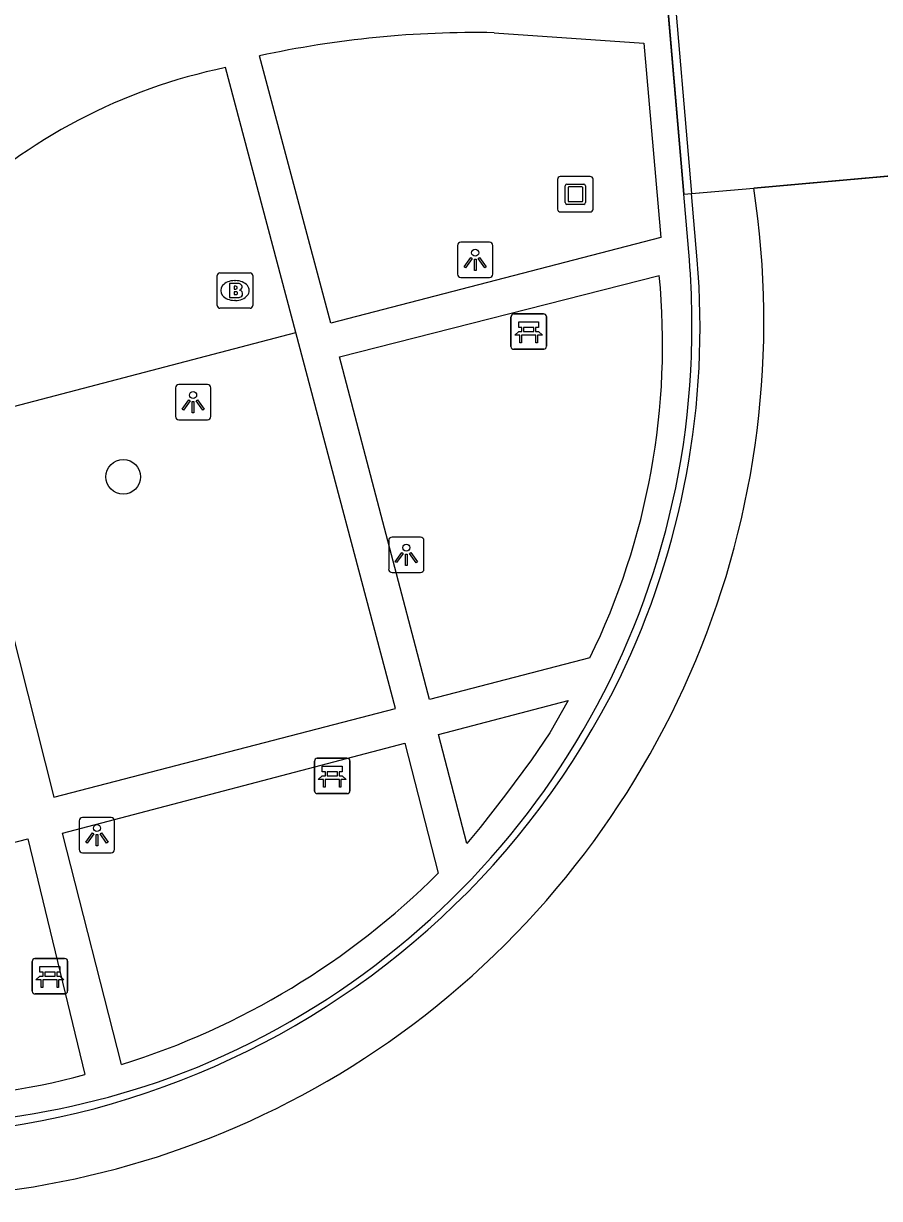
# Model space of a CAD drawing. Extents: x 161087 to 161922, y 382574 to 383873.
# Drawn here: x 161561.79 to 161585.97, y 383134.71 to 383167.9 of the extents above; entities that cross this region are included whole.
import ezdxf

# ---------------------------------------------------------------- set-up
doc = ezdxf.new("R2010")
doc.units = 0
for name, color, linetype in [('IMGEO_Bank', 7, 'Continuous'), ('IMGEO_Boom', 7, 'Continuous'), ('IMGEO_Brandkraan', 7, 'Continuous'), ('IMGEO_Groenvoorziening', 7, 'Continuous'), ('IMGEO_Kunstobject', 7, 'Continuous'), ('IMGEO_Lichtpunt', 7, 'Continuous'), ('IMGEO_Pand', 7, 'Continuous'), ('IMGEO_Pand_overbouw', 7, 'Continuous'), ('IMGEO_Voetpad_halfverhard', 7, 'Continuous'), ('IMGEO_Voetpad_open', 7, 'Continuous')]:
    doc.layers.add(name, color=color, linetype=linetype)

msp = doc.modelspace()

# ---------------------------------------------------------------- linework, layer by layer
at = {"layer": 'IMGEO_Bank'}
for p, q in [((161575.56, 383158.775), (161575.56, 383159.616)), ((161575.56, 383159.616), (161575.56, 383158.775)), ((161575.635, 383159.7), (161576.476, 383159.7)), ((161576.476, 383159.7), (161575.635, 383159.7)), ((161576.56, 383159.625), (161576.56, 383158.784)), ((161576.56, 383158.784), (161576.56, 383159.625)), ((161575.869, 383159.206), (161575.869, 383159.312)), ((161575.913, 383159.312), (161575.913, 383159.206)), ((161576.201, 383159.318), (161575.919, 383159.318)), ((161576.207, 383159.206), (161576.207, 383159.312)), ((161576.251, 383159.312), (161576.251, 383159.206)), ((161576.257, 383159.098), (161575.864, 383159.098)), ((161575.919, 383159.2), (161576.201, 383159.2)), ((161576.485, 383158.7), (161575.644, 383158.7)), ((161575.644, 383158.7), (161576.485, 383158.7)), ((161570.011, 383146.221), (161570.011, 383147.062)), ((161570.011, 383147.062), (161570.011, 383146.221)), ((161570.086, 383147.146), (161570.927, 383147.146)), ((161570.927, 383147.146), (161570.086, 383147.146)), ((161571.011, 383147.071), (161571.011, 383146.23)), ((161571.011, 383146.23), (161571.011, 383147.071)), ((161570.32, 383146.652), (161570.32, 383146.758)), ((161570.364, 383146.758), (161570.364, 383146.652)), ((161570.652, 383146.764), (161570.37, 383146.764)), ((161570.37, 383146.646), (161570.652, 383146.646)), ((161570.658, 383146.652), (161570.658, 383146.758)), ((161570.702, 383146.758), (161570.702, 383146.652)), ((161570.708, 383146.544), (161570.315, 383146.544)), ((161570.936, 383146.146), (161570.095, 383146.146)), ((161570.095, 383146.146), (161570.936, 383146.146)), ((161562.036, 383140.564), (161562.036, 383141.405)), ((161562.036, 383141.405), (161562.036, 383140.564)), ((161562.111, 383141.489), (161562.952, 383141.489)), ((161562.952, 383141.489), (161562.111, 383141.489)), ((161563.036, 383141.414), (161563.036, 383140.573)), ((161563.036, 383140.573), (161563.036, 383141.414)), ((161562.345, 383140.995), (161562.345, 383141.101)), ((161562.389, 383141.101), (161562.389, 383140.995)), ((161562.677, 383141.107), (161562.395, 383141.107)), ((161562.395, 383140.989), (161562.677, 383140.989)), ((161562.683, 383140.995), (161562.683, 383141.101)), ((161562.727, 383141.101), (161562.727, 383140.995)), ((161562.733, 383140.887), (161562.34, 383140.887)), ((161562.961, 383140.489), (161562.12, 383140.489)), ((161562.12, 383140.489), (161562.961, 383140.489))]:
    msp.add_line(p, q, dxfattribs=at)
for points in [[(161575.863, 383159.318), (161575.777, 383159.318), (161575.777, 383159.479), (161576.34, 383159.479), (161576.34, 383159.318), (161576.257, 383159.318)], [(161575.807, 383159.098), (161575.665, 383159.098), (161575.777, 383159.2), (161575.863, 383159.2)], [(161575.857, 383159.091), (161575.857, 383158.884), (161575.814, 383158.884), (161575.814, 383159.091)], [(161576.257, 383159.2), (161576.34, 383159.2), (161576.452, 383159.098), (161576.313, 383159.098)], [(161576.307, 383159.091), (161576.307, 383158.884), (161576.263, 383158.884), (161576.263, 383159.091)], [(161570.258, 383146.544), (161570.116, 383146.544), (161570.228, 383146.646), (161570.314, 383146.646)], [(161570.314, 383146.764), (161570.228, 383146.764), (161570.228, 383146.925), (161570.791, 383146.925), (161570.791, 383146.764), (161570.708, 383146.764)], [(161570.708, 383146.646), (161570.791, 383146.646), (161570.903, 383146.544), (161570.764, 383146.544)], [(161570.308, 383146.537), (161570.308, 383146.33), (161570.265, 383146.33), (161570.265, 383146.537)], [(161570.758, 383146.537), (161570.758, 383146.33), (161570.714, 383146.33), (161570.714, 383146.537)], [(161562.283, 383140.887), (161562.141, 383140.887), (161562.253, 383140.989), (161562.339, 383140.989)], [(161562.339, 383141.107), (161562.253, 383141.107), (161562.253, 383141.268), (161562.816, 383141.268), (161562.816, 383141.107), (161562.733, 383141.107)], [(161562.733, 383140.989), (161562.816, 383140.989), (161562.928, 383140.887), (161562.789, 383140.887)], [(161562.333, 383140.88), (161562.333, 383140.673), (161562.29, 383140.673), (161562.29, 383140.88)], [(161562.783, 383140.88), (161562.783, 383140.673), (161562.739, 383140.673), (161562.739, 383140.88)]]:
    msp.add_lwpolyline(points, dxfattribs=at)
for centre, radius, start, end in [((161575.638, 383159.622), 0.0779, 92.4484, 184.2845), ((161575.638, 383159.622), 0.0779, 92.4484, 184.2845), ((161576.482, 383159.622), 0.0779, 2.4484, 94.2845), ((161576.482, 383159.622), 0.0779, 2.4484, 94.2845), ((161575.862, 383159.311), 0.00671, 2.8957, 87.1043), ((161575.919, 383159.311), 0.00671, 92.8957, 177.1043), ((161576.201, 383159.311), 0.00671, 2.8957, 87.1043), ((161576.258, 383159.311), 0.00671, 92.8957, 177.1043), ((161575.807, 383159.091), 0.00671, 2.8957, 87.1043), ((161575.864, 383159.091), 0.00671, 92.8957, 177.1043), ((161575.862, 383159.207), 0.00671, 272.8957, 357.1043), ((161575.919, 383159.207), 0.00671, 182.8957, 267.1043), ((161576.201, 383159.207), 0.00671, 272.8957, 357.1043), ((161576.258, 383159.207), 0.00671, 182.8957, 267.1043), ((161576.256, 383159.091), 0.00671, 2.8957, 87.1043), ((161576.313, 383159.091), 0.00671, 92.8957, 177.1043), ((161575.638, 383158.778), 0.0779, 182.4484, 274.2845), ((161575.638, 383158.778), 0.0779, 182.4484, 274.2845), ((161576.482, 383158.778), 0.0779, 272.4484, 4.2845), ((161576.482, 383158.778), 0.0779, 272.4484, 4.2845), ((161570.089, 383147.068), 0.0779, 92.4484, 184.2845), ((161570.089, 383147.068), 0.0779, 92.4484, 184.2845), ((161570.933, 383147.068), 0.0779, 2.4484, 94.2845), ((161570.933, 383147.068), 0.0779, 2.4484, 94.2845), ((161570.313, 383146.757), 0.00671, 2.8957, 87.1043), ((161570.313, 383146.653), 0.00671, 272.8957, 357.1043), ((161570.37, 383146.757), 0.00671, 92.8957, 177.1043), ((161570.37, 383146.653), 0.00671, 182.8957, 267.1043), ((161570.652, 383146.757), 0.00671, 2.8957, 87.1043), ((161570.652, 383146.653), 0.00671, 272.8957, 357.1043), ((161570.709, 383146.757), 0.00671, 92.8957, 177.1043), ((161570.709, 383146.653), 0.00671, 182.8957, 267.1043), ((161570.258, 383146.537), 0.00671, 2.8957, 87.1043), ((161570.315, 383146.537), 0.00671, 92.8957, 177.1043), ((161570.707, 383146.537), 0.00671, 2.8957, 87.1043), ((161570.764, 383146.537), 0.00671, 92.8957, 177.1043), ((161570.089, 383146.224), 0.0779, 182.4484, 274.2845), ((161570.089, 383146.224), 0.0779, 182.4484, 274.2845), ((161570.933, 383146.224), 0.0779, 272.4484, 4.2845), ((161570.933, 383146.224), 0.0779, 272.4484, 4.2845), ((161562.114, 383141.411), 0.0779, 92.4484, 184.2845), ((161562.114, 383141.411), 0.0779, 92.4484, 184.2845), ((161562.958, 383141.411), 0.0779, 2.4484, 94.2845), ((161562.958, 383141.411), 0.0779, 2.4484, 94.2845), ((161562.338, 383141.1), 0.00671, 2.8957, 87.1043), ((161562.338, 383140.996), 0.00671, 272.8957, 357.1043), ((161562.395, 383141.1), 0.00671, 92.8957, 177.1043), ((161562.395, 383140.996), 0.00671, 182.8957, 267.1043), ((161562.677, 383141.1), 0.00671, 2.8957, 87.1043), ((161562.677, 383140.996), 0.00671, 272.8957, 357.1043), ((161562.734, 383141.1), 0.00671, 92.8957, 177.1043), ((161562.734, 383140.996), 0.00671, 182.8957, 267.1043), ((161562.283, 383140.88), 0.00671, 2.8957, 87.1043), ((161562.34, 383140.88), 0.00671, 92.8957, 177.1043), ((161562.732, 383140.88), 0.00671, 2.8957, 87.1043), ((161562.789, 383140.88), 0.00671, 92.8957, 177.1043), ((161562.114, 383140.567), 0.0779, 182.4484, 274.2845), ((161562.114, 383140.567), 0.0779, 182.4484, 274.2845), ((161562.958, 383140.567), 0.0779, 272.4484, 4.2845), ((161562.958, 383140.567), 0.0779, 272.4484, 4.2845)]:
    msp.add_arc(centre, radius, start, end, dxfattribs=at)
at = {"layer": 'IMGEO_Boom'}
msp.add_circle((161564.608, 383155.096), 0.489, dxfattribs=at)
at = {"layer": 'IMGEO_Brandkraan'}
for p, q in [((161567.263, 383159.933), (161567.263, 383160.785)), ((161567.338, 383160.859), (161568.19, 383160.859)), ((161567.751, 383160.639), (161567.776, 383160.639)), ((161568.264, 383160.785), (161568.264, 383159.933)), ((161567.774, 383160.079), (161567.749, 383160.079)), ((161568.19, 383159.859), (161567.338, 383159.859))]:
    msp.add_line(p, q, dxfattribs=at)
for points in [[(161567.263, 383159.933), (161567.263, 383160.785)], [(161567.338, 383160.859), (161568.19, 383160.859)], [(161567.611, 383160.559), (161567.611, 383160.159), (161567.824, 383160.159)], [(161567.842, 383160.559), (161567.611, 383160.559)], [(161568.264, 383160.785), (161568.264, 383159.933)], [(161567.79, 383160.478), (161567.736, 383160.478), (161567.736, 383160.402)], [(161567.736, 383160.402), (161567.789, 383160.402)], [(161567.798, 383160.326), (161567.736, 383160.326), (161567.736, 383160.245)], [(161567.736, 383160.245), (161567.798, 383160.245)], [(161568.19, 383159.859), (161567.338, 383159.859)]]:
    msp.add_lwpolyline(points, dxfattribs=at)
for centre, radius, start, end in [((161567.34, 383160.783), 0.0765, 91.552, 178.448), ((161567.34, 383160.783), 0.0765, 91.552, 178.448), ((161567.846, 383160.414), 0.145, 59.4692, 91.5367), ((161568.188, 383160.783), 0.0765, 1.552, 88.448), ((161568.188, 383160.783), 0.0765, 1.552, 88.448), ((161567.791, 383160.44), 0.0379, 267.8285, 90.9355), ((161567.799, 383160.285), 0.0404, 269.8759, 90.5077), ((161567.871, 383160.461), 0.0922, 285.5137, 58.1501), ((161567.876, 383160.269), 0.105, 301.3115, 78.989), ((161567.34, 383159.935), 0.0765, 181.552, 268.448), ((161567.34, 383159.935), 0.0765, 181.552, 268.448), ((161567.83, 383160.41), 0.251, 268.6676, 293.5347), ((161568.188, 383159.935), 0.0765, 271.552, 358.448), ((161568.188, 383159.935), 0.0765, 271.552, 358.448)]:
    msp.add_arc(centre, radius, start, end, dxfattribs=at)
for centre, major_axis, ratio, start_param, end_param in [((161567.75, 383160.359), (-0.387, 0.002), 0.722429, 4.712389, 7.853982), ((161567.775, 383160.359), (-0.39, 0.002), 0.717154, 1.570796, 4.712389)]:
    msp.add_ellipse(centre, major_axis=major_axis, ratio=ratio, start_param=start_param, end_param=end_param, dxfattribs=at)
at = {"layer": 'IMGEO_Groenvoorziening'}
msp.add_lwpolyline([(161559.954, 383156.676), (161569.479, 383159.175)], dxfattribs=at)
at = {"layer": 'IMGEO_Kunstobject'}
for p, q in [((161577.793, 383163.578), (161576.952, 383163.578)), ((161577.793, 383163.578), (161576.952, 383163.578)), ((161576.877, 383163.494), (161576.877, 383162.653)), ((161576.877, 383163.494), (161576.877, 383162.653)), ((161577.091, 383162.842), (161577.091, 383163.316)), ((161577.141, 383163.366), (161577.615, 383163.366)), ((161577.171, 383163.266), (161577.171, 383162.892)), ((161577.565, 383163.286), (161577.191, 383163.286)), ((161577.585, 383162.892), (161577.585, 383163.266)), ((161577.665, 383163.316), (161577.665, 383162.842)), ((161577.877, 383162.662), (161577.877, 383163.503)), ((161577.877, 383162.662), (161577.877, 383163.503)), ((161577.191, 383162.872), (161577.565, 383162.872)), ((161576.961, 383162.578), (161577.802, 383162.578)), ((161576.961, 383162.578), (161577.802, 383162.578)), ((161577.615, 383162.792), (161577.141, 383162.792))]:
    msp.add_line(p, q, dxfattribs=at)
for centre, radius, start, end in [((161576.955, 383163.5), 0.0779, 92.4484, 184.2845), ((161576.955, 383163.5), 0.0779, 92.4484, 184.2845), ((161577.799, 383163.5), 0.0779, 2.4484, 94.2845), ((161577.799, 383163.5), 0.0779, 2.4484, 94.2845), ((161577.141, 383163.316), 0.05, 90, 180), ((161577.191, 383163.266), 0.02, 90, 180), ((161577.565, 383163.266), 0.02, 360, 90), ((161577.615, 383163.316), 0.05, 360, 90), ((161577.191, 383162.892), 0.02, 180, 270), ((161577.565, 383162.892), 0.02, 270, 0), ((161576.955, 383162.656), 0.0779, 182.4484, 274.2845), ((161576.955, 383162.656), 0.0779, 182.4484, 274.2845), ((161577.141, 383162.842), 0.05, 180, 270), ((161577.615, 383162.842), 0.05, 270, 0), ((161577.799, 383162.656), 0.0779, 272.4484, 4.2845), ((161577.799, 383162.656), 0.0779, 272.4484, 4.2845)]:
    msp.add_arc(centre, radius, start, end, dxfattribs=at)
at = {"layer": 'IMGEO_Lichtpunt'}
for p, q in [((161574.049, 383161.628), (161574.049, 383160.821)), ((161574.049, 383161.628), (161574.049, 383160.821)), ((161574.951, 383161.723), (161574.143, 383161.723)), ((161574.951, 383161.723), (161574.143, 383161.723)), ((161575.045, 383160.821), (161575.045, 383161.628)), ((161575.045, 383160.821), (161575.045, 383161.628)), ((161574.143, 383160.727), (161574.951, 383160.727)), ((161574.143, 383160.727), (161574.951, 383160.727)), ((161566.082, 383157.608), (161566.082, 383156.801)), ((161566.082, 383157.608), (161566.082, 383156.801)), ((161566.984, 383157.703), (161566.176, 383157.703)), ((161566.984, 383157.703), (161566.176, 383157.703)), ((161567.078, 383156.801), (161567.078, 383157.608)), ((161567.078, 383156.801), (161567.078, 383157.608)), ((161566.176, 383156.707), (161566.984, 383156.707)), ((161566.176, 383156.707), (161566.984, 383156.707)), ((161572.105, 383153.298), (161572.105, 383152.491)), ((161572.105, 383153.298), (161572.105, 383152.491)), ((161573.007, 383153.393), (161572.199, 383153.393)), ((161573.007, 383153.393), (161572.199, 383153.393)), ((161573.101, 383152.491), (161573.101, 383153.298)), ((161573.101, 383152.491), (161573.101, 383153.298)), ((161572.199, 383152.397), (161573.007, 383152.397)), ((161572.199, 383152.397), (161573.007, 383152.397)), ((161563.366, 383145.377), (161563.366, 383144.57)), ((161563.366, 383145.377), (161563.366, 383144.57)), ((161564.268, 383145.472), (161563.46, 383145.472)), ((161564.268, 383145.472), (161563.46, 383145.472)), ((161564.362, 383144.57), (161564.362, 383145.377)), ((161564.362, 383144.57), (161564.362, 383145.377)), ((161563.46, 383144.476), (161564.268, 383144.476)), ((161563.46, 383144.476), (161564.268, 383144.476))]:
    msp.add_line(p, q, dxfattribs=at)
for points in [[(161574.423, 383161.292), (161574.462, 383161.264), (161574.274, 383161.002), (161574.236, 383161.029), (161574.423, 383161.292)], [(161574.525, 383161.244), (161574.572, 383161.244), (161574.572, 383160.922), (161574.525, 383160.922), (161574.525, 383161.244)], [(161574.635, 383161.264), (161574.673, 383161.291), (161574.86, 383161.029), (161574.821, 383161.001), (161574.635, 383161.264)], [(161566.456, 383157.272), (161566.495, 383157.244), (161566.307, 383156.982), (161566.269, 383157.009), (161566.456, 383157.272)], [(161566.668, 383157.244), (161566.706, 383157.271), (161566.893, 383157.009), (161566.854, 383156.981), (161566.668, 383157.244)], [(161566.558, 383157.224), (161566.605, 383157.224), (161566.605, 383156.902), (161566.558, 383156.902), (161566.558, 383157.224)], [(161572.479, 383152.962), (161572.518, 383152.934), (161572.33, 383152.672), (161572.292, 383152.699), (161572.479, 383152.962)], [(161572.581, 383152.914), (161572.628, 383152.914), (161572.628, 383152.592), (161572.581, 383152.592), (161572.581, 383152.914)], [(161572.691, 383152.934), (161572.729, 383152.961), (161572.916, 383152.699), (161572.877, 383152.671), (161572.691, 383152.934)], [(161563.74, 383145.041), (161563.779, 383145.013), (161563.591, 383144.751), (161563.553, 383144.778), (161563.74, 383145.041)], [(161563.842, 383144.993), (161563.889, 383144.993), (161563.889, 383144.671), (161563.842, 383144.671), (161563.842, 383144.993)], [(161563.952, 383145.013), (161563.99, 383145.04), (161564.177, 383144.778), (161564.138, 383144.75), (161563.952, 383145.013)]]:
    msp.add_lwpolyline(points, dxfattribs=at)
for centre in [(161574.548, 383161.426), (161566.581, 383157.406), (161572.604, 383153.096), (161563.865, 383145.175)]:
    msp.add_circle(centre, 0.0994, dxfattribs=at)
for centre, start, end in [((161574.143, 383161.628), 90, 180), ((161574.143, 383161.628), 90, 180), ((161574.951, 383161.628), 0, 90), ((161574.951, 383161.628), 0, 90), ((161574.143, 383160.821), 180, 270), ((161574.143, 383160.821), 180, 270), ((161574.951, 383160.821), 270, 0), ((161574.951, 383160.821), 270, 360), ((161566.176, 383157.608), 90, 180), ((161566.176, 383157.608), 90, 180), ((161566.984, 383157.608), 0, 90), ((161566.984, 383157.608), 0, 90), ((161566.176, 383156.801), 180, 270), ((161566.176, 383156.801), 180, 270), ((161566.984, 383156.801), 270, 0), ((161566.984, 383156.801), 270, 360), ((161572.199, 383153.298), 90, 180), ((161572.199, 383153.298), 90, 180), ((161573.007, 383153.298), 0, 90), ((161573.007, 383153.298), 0, 90), ((161572.199, 383152.491), 180, 270), ((161572.199, 383152.491), 180, 270), ((161573.007, 383152.491), 270, 0), ((161573.007, 383152.491), 270, 360), ((161563.46, 383145.377), 90, 180), ((161563.46, 383145.377), 90, 180), ((161564.268, 383145.377), 0, 90), ((161564.268, 383145.377), 0, 90), ((161563.46, 383144.57), 180, 270), ((161563.46, 383144.57), 180, 270), ((161564.268, 383144.57), 270, 0), ((161564.268, 383144.57), 270, 360)]:
    msp.add_arc(centre, 0.0946, start, end, dxfattribs=at)
at = {"layer": 'IMGEO_Pand'}
msp.add_lwpolyline([(161587.355, 383163.692), (161582.417, 383163.254)], dxfattribs=at)
for centre, radius, start, end in [((161557.838, 383159.496), 24.865, 305.9571, 8.6932), ((161558.047, 383159.265), 24.555, 245.5099, 305.8789)]:
    msp.add_arc(centre, radius, start, end, dxfattribs=at)
at = {"layer": 'IMGEO_Pand_overbouw'}
msp.add_lwpolyline([(161580.202, 383177.497), (161580.144, 383177.27), (161580.001, 383176.512), (161579.888, 383175.787), (161579.8, 383175.058), (161579.737, 383174.325), (161579.698, 383173.591), (161579.684, 383172.855), (161579.695, 383172.12), (161579.731, 383171.386), (161579.791, 383170.655), (161580.443, 383163.079), (161582.417, 383163.254), (161587.362, 383163.693)], dxfattribs=at)
at = {"layer": 'IMGEO_Voetpad_halfverhard'}
for points in [[(161575.088, 383167.641), (161579.312, 383167.348), (161579.789, 383161.861), (161570.475, 383159.437), (161568.459, 383166.989)], [(161569.479, 383159.175), (161567.494, 383166.655)], [(161577.787, 383149.984), (161573.254, 383148.804), (161570.713, 383158.482), (161579.748, 383160.788)], [(161559.954, 383156.676), (161562.648, 383146.043), (161572.297, 383148.552), (161569.479, 383159.175)], [(161577.173, 383148.78), (161576.653, 383147.861), (161576.142, 383147.101), (161575.406, 383146.109), (161574.693, 383145.187), (161574.313, 383144.74), (161573.511, 383147.818), (161577.173, 383148.78)], [(161564.558, 383138.494), (161562.89, 383145.03), (161572.558, 383147.57)], [(161572.558, 383147.57), (161573.503, 383143.897)], [(161553.329, 383137.955), (161552.21, 383142.363), (161561.912, 383144.867)], [(161561.912, 383144.867), (161563.527, 383138.211)]]:
    msp.add_lwpolyline(points, dxfattribs=at)
for centre, radius, start, end in [((161574.563, 383138.953), 28.693, 88.9518, 102.2828), ((161570.651, 383151.254), 15.721, 101.5828, 133.8359), ((161559.698, 383158.847), 20.144, 333.8963, 5.5285), ((161558.018, 383159.428), 21.932, 287.3503, 314.9157), ((161557.896, 383159.263), 21.792, 257.9016, 284.9744)]:
    msp.add_arc(centre, radius, start, end, dxfattribs=at)
at = {"layer": 'IMGEO_Voetpad_open'}
for points in [[(161580.602, 383161.222), (161580.443, 383163.079), (161579.821, 383170.304), (161579.791, 383170.655)], [(161580.101, 383169.605), (161580.661, 383163.098)], [(161580.661, 383163.098), (161582.417, 383163.254)], [(161580.822, 383161.229), (161580.661, 383163.098)]]:
    msp.add_lwpolyline(points, dxfattribs=at)
for centre, radius, start, end in [((161558.108, 383159.327), 22.793, 334.1627, 4.7874), ((161556.758, 383159.386), 23.914, 356.9178, 4.4035), ((161558.059, 383159.319), 22.612, 290.3391, 356.911), ((161557.844, 383159.648), 23.172, 251.2794, 333.7329), ((161558.034, 383160.314), 23.557, 234.0681, 289.5534)]:
    msp.add_arc(centre, radius, start, end, dxfattribs=at)

doc.saveas('drawing.dxf')
